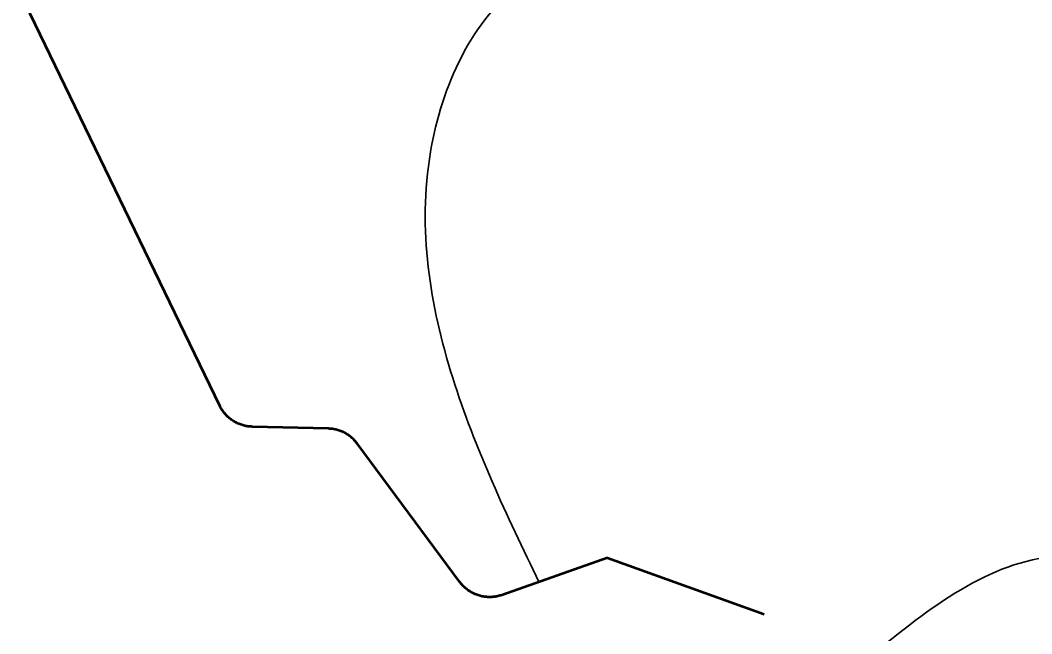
# Model space of a CAD drawing. Extents: x 553962 to 842807, y 8883888 to 9032388.
# Drawn here: x 741412 to 744145, y 8946015 to 8947673 of the extents above; entities that cross this region are included whole.
import ezdxf

# ---------------------------------------------------------------- set-up
doc = ezdxf.new("R2010")
doc.units = 0
doc.header["$LTSCALE"] = 150
doc.linetypes.add('MEDIUM_DASHED', pattern=[4.5, 3, -1.5])
doc.layers.add('20', color=7, linetype='Continuous', lineweight=35)
doc.layers.add('60', color=7, linetype='Continuous', lineweight=53)

msp = doc.modelspace()

# ---------------------------------------------------------------- linework, layer by layer
at = {"layer": '20'}
for points in [[(742258.7, 8946567.7), (742255.9, 8946568.1), (742253.1, 8946568.4), (742250.2, 8946568.7), (742247.4, 8946568.9), (742244.6, 8946569), (742244.4, 8946569.1), (742038.3, 8946574.3), (742035.5, 8946574.4), (742032.6, 8946574.6), (742029.8, 8946574.8), (742027, 8946575.2), (742024.2, 8946575.6), (742021.4, 8946576.1), (742018.7, 8946576.7), (742015.9, 8946577.4), (742013.2, 8946578.1), (742010.5, 8946578.9), (742007.8, 8946579.8), (742005.1, 8946580.8), (742002.5, 8946581.9), (741999.9, 8946583), (741997.3, 8946584.2), (741994.8, 8946585.4), (741992.3, 8946586.8), (741989.9, 8946588.2), (741987.5, 8946589.7), (741985.1, 8946591.2), (741982.8, 8946592.8), (741980.5, 8946594.5), (741978.2, 8946596.2), (741976.1, 8946598), (741973.9, 8946599.9), (741971.9, 8946601.8), (741969.8, 8946603.8), (741967.9, 8946605.8), (741966, 8946607.9), (741964.1, 8946610.1), (741962.3, 8946612.2), (741960.6, 8946614.5), (741959, 8946616.8), (741957.4, 8946619.1), (741955.8, 8946621.5), (741954.4, 8946623.9), (741953, 8946626.4), (741951.7, 8946628.9), (741950.8, 8946630.8), (741411.5, 8947747.1)], [(742258.7, 8946567.7), (742255.9, 8946568.1), (742253.1, 8946568.4), (742250.2, 8946568.7), (742247.4, 8946568.9), (742244.6, 8946569), (742244.4, 8946569.1), (742038.3, 8946574.3), (742035.5, 8946574.4), (742032.6, 8946574.6), (742029.8, 8946574.8), (742027, 8946575.2), (742024.2, 8946575.6), (742021.4, 8946576.1), (742018.7, 8946576.7), (742015.9, 8946577.4), (742013.2, 8946578.1), (742010.5, 8946578.9), (742007.8, 8946579.8), (742005.1, 8946580.8), (742002.5, 8946581.9), (741999.9, 8946583), (741997.3, 8946584.2), (741994.8, 8946585.4), (741992.3, 8946586.8), (741989.9, 8946588.2), (741987.5, 8946589.7), (741985.1, 8946591.2), (741982.8, 8946592.8), (741980.5, 8946594.5), (741978.2, 8946596.2), (741976.1, 8946598), (741973.9, 8946599.9), (741971.9, 8946601.8), (741969.8, 8946603.8), (741967.9, 8946605.8), (741966, 8946607.9), (741964.1, 8946610.1), (741962.3, 8946612.2), (741960.6, 8946614.5), (741959, 8946616.8), (741957.4, 8946619.1), (741955.8, 8946621.5), (741954.4, 8946623.9), (741953, 8946626.4), (741951.7, 8946628.9), (741950.8, 8946630.8), (741411.5, 8947747.1)], [(742809.1, 8946153), (742713.4, 8946119.4), (742710.7, 8946118.5), (742708, 8946117.7), (742705.3, 8946117), (742702.5, 8946116.3), (742699.8, 8946115.7), (742697, 8946115.2), (742694.2, 8946114.8), (742691.4, 8946114.4), (742688.6, 8946114.1), (742685.7, 8946113.9), (742682.9, 8946113.8), (742680.1, 8946113.8), (742677.2, 8946113.8), (742674.4, 8946114), (742671.6, 8946114.2), (742668.8, 8946114.4), (742666, 8946114.8), (742663.2, 8946115.3), (742660.4, 8946115.8), (742657.7, 8946116.4), (742654.9, 8946117.1), (742652.2, 8946117.8), (742649.5, 8946118.6), (742646.8, 8946119.6), (742644.2, 8946120.5), (742641.5, 8946121.6), (742638.9, 8946122.7), (742636.4, 8946123.9), (742633.8, 8946125.2), (742631.4, 8946126.6), (742628.9, 8946128), (742626.5, 8946129.5), (742624.1, 8946131), (742621.8, 8946132.6), (742619.6, 8946134.3), (742617.3, 8946136.1), (742615.2, 8946137.9), (742613, 8946139.7), (742611, 8946141.7), (742609, 8946143.7), (742607, 8946145.7), (742605.1, 8946147.8), (742603.3, 8946150), (742601.5, 8946152.2), (742599.9, 8946154.2), (742322.2, 8946528.7), (742320.5, 8946530.9), (742318.7, 8946533.1), (742316.8, 8946535.2), (742314.9, 8946537.3), (742313, 8946539.4), (742311, 8946541.4), (742308.9, 8946543.3), (742306.8, 8946545.2), (742304.6, 8946547), (742302.4, 8946548.7), (742300.1, 8946550.4), (742297.8, 8946552), (742295.4, 8946553.6), (742293, 8946555), (742290.5, 8946556.4), (742288, 8946557.8), (742285.5, 8946559.1), (742283, 8946560.2), (742280.4, 8946561.4), (742277.7, 8946562.4), (742275.1, 8946563.4), (742272.4, 8946564.3), (742269.7, 8946565.1), (742267, 8946565.9), (742264.2, 8946566.6), (742261.5, 8946567.1), (742258.7, 8946567.7)], [(742809.1, 8946153), (742713.4, 8946119.4), (742710.7, 8946118.5), (742708, 8946117.7), (742705.3, 8946117), (742702.5, 8946116.3), (742699.8, 8946115.7), (742697, 8946115.2), (742694.2, 8946114.8), (742691.4, 8946114.4), (742688.6, 8946114.1), (742685.7, 8946113.9), (742682.9, 8946113.8), (742680.1, 8946113.8), (742677.2, 8946113.8), (742674.4, 8946114), (742671.6, 8946114.2), (742668.8, 8946114.4), (742666, 8946114.8), (742663.2, 8946115.3), (742660.4, 8946115.8), (742657.7, 8946116.4), (742654.9, 8946117.1), (742652.2, 8946117.8), (742649.5, 8946118.6), (742646.8, 8946119.6), (742644.2, 8946120.5), (742641.5, 8946121.6), (742638.9, 8946122.7), (742636.4, 8946123.9), (742633.8, 8946125.2), (742631.4, 8946126.6), (742628.9, 8946128), (742626.5, 8946129.5), (742624.1, 8946131), (742621.8, 8946132.6), (742619.6, 8946134.3), (742617.3, 8946136.1), (742615.2, 8946137.9), (742613, 8946139.7), (742611, 8946141.7), (742609, 8946143.7), (742607, 8946145.7), (742605.1, 8946147.8), (742603.3, 8946150), (742601.5, 8946152.2), (742599.9, 8946154.2), (742322.2, 8946528.7), (742320.5, 8946530.9), (742318.7, 8946533.1), (742316.8, 8946535.2), (742314.9, 8946537.3), (742313, 8946539.4), (742311, 8946541.4), (742308.9, 8946543.3), (742306.8, 8946545.2), (742304.6, 8946547), (742302.4, 8946548.7), (742300.1, 8946550.4), (742297.8, 8946552), (742295.4, 8946553.6), (742293, 8946555), (742290.5, 8946556.4), (742288, 8946557.8), (742285.5, 8946559.1), (742283, 8946560.2), (742280.4, 8946561.4), (742277.7, 8946562.4), (742275.1, 8946563.4), (742272.4, 8946564.3), (742269.7, 8946565.1), (742267, 8946565.9), (742264.2, 8946566.6), (742261.5, 8946567.1), (742258.7, 8946567.7)]]:
    msp.add_lwpolyline(points, dxfattribs=at)
for points in [[(743976.1, 8948918.4), (743901.1, 8948813.3), (743480.9, 8948392.9), (743220.8, 8948137.6), (743005.7, 8947917.4), (742770.6, 8947777.3), (742520.5, 8947316.8), (742580.5, 8946706.2), (742813.7, 8946153.3)], [(742813.7, 8946153.3), (742580.5, 8946706.2), (742520.5, 8947316.8), (742770.6, 8947777.3), (743005.7, 8947917.4), (743220.8, 8948137.6), (743480.9, 8948392.9), (743901.1, 8948813.3), (743976.1, 8948918.4)], [(743976.1, 8948918.4), (743901.1, 8948813.3), (743480.9, 8948392.9), (743220.8, 8948137.6), (743005.7, 8947917.4), (742770.6, 8947777.3), (742520.5, 8947316.8), (742580.5, 8946706.2), (742813.7, 8946153.3)], [(743681, 8945930.4), (744181.2, 8946220.7), (744666.4, 8946135.6), (745026.5, 8946005.5), (745396.7, 8945830.3), (745541.7, 8945489.9), (745586.7, 8945099.5), (745706.8, 8944644.1), (745891.8, 8944649.1), (746177, 8944554), (746507.1, 8944508.9), (746932.3, 8944634.1), (746961.1, 8944634.9)], [(743681, 8945930.4), (744181.2, 8946220.7), (744666.4, 8946135.6), (745026.5, 8946005.5), (745396.7, 8945830.3), (745541.7, 8945489.9), (745586.7, 8945099.5), (745706.8, 8944644.1), (745891.8, 8944649.1), (746177, 8944554), (746507.1, 8944508.9), (746932.3, 8944634.1), (746961.1, 8944634.9)]]:
    msp.add_spline(points, degree=3, dxfattribs=at)
at = {"layer": '60', "linetype": 'MEDIUM_DASHED'}
msp.add_line((742998.5, 8946219.6), (743569.9, 8946014.8), dxfattribs=at)
at = {"layer": '60'}
for points in [[(742258.7, 8946567.7), (742255.9, 8946568.1), (742253.1, 8946568.4), (742250.2, 8946568.7), (742247.4, 8946568.9), (742244.6, 8946569), (742244.4, 8946569.1), (742038.3, 8946574.3), (742035.5, 8946574.4), (742032.6, 8946574.6), (742029.8, 8946574.8), (742027, 8946575.2), (742024.2, 8946575.6), (742021.4, 8946576.1), (742018.7, 8946576.7), (742015.9, 8946577.4), (742013.2, 8946578.1), (742010.5, 8946578.9), (742007.8, 8946579.8), (742005.1, 8946580.8), (742002.5, 8946581.9), (741999.9, 8946583), (741997.3, 8946584.2), (741994.8, 8946585.4), (741992.3, 8946586.8), (741989.9, 8946588.2), (741987.5, 8946589.7), (741985.1, 8946591.2), (741982.8, 8946592.8), (741980.5, 8946594.5), (741978.2, 8946596.2), (741976.1, 8946598), (741973.9, 8946599.9), (741971.9, 8946601.8), (741969.8, 8946603.8), (741967.9, 8946605.8), (741966, 8946607.9), (741964.1, 8946610.1), (741962.3, 8946612.2), (741960.6, 8946614.5), (741959, 8946616.8), (741957.4, 8946619.1), (741955.8, 8946621.5), (741954.4, 8946623.9), (741953, 8946626.4), (741951.7, 8946628.9), (741950.8, 8946630.8), (741411.5, 8947747.1)], [(742998.5, 8946219.6), (742713.4, 8946119.4), (742710.7, 8946118.5), (742708, 8946117.7), (742705.3, 8946117), (742702.5, 8946116.3), (742699.8, 8946115.7), (742697, 8946115.2), (742694.2, 8946114.8), (742691.4, 8946114.4), (742688.6, 8946114.1), (742685.7, 8946113.9), (742682.9, 8946113.8), (742680.1, 8946113.8), (742677.2, 8946113.8), (742674.4, 8946114), (742671.6, 8946114.2), (742668.8, 8946114.4), (742666, 8946114.8), (742663.2, 8946115.3), (742660.4, 8946115.8), (742657.7, 8946116.4), (742654.9, 8946117.1), (742652.2, 8946117.8), (742649.5, 8946118.6), (742646.8, 8946119.6), (742644.2, 8946120.5), (742641.5, 8946121.6), (742638.9, 8946122.7), (742636.4, 8946123.9), (742633.8, 8946125.2), (742631.4, 8946126.6), (742628.9, 8946128), (742626.5, 8946129.5), (742624.1, 8946131), (742621.8, 8946132.6), (742619.6, 8946134.3), (742617.3, 8946136.1), (742615.2, 8946137.9), (742613, 8946139.7), (742611, 8946141.7), (742609, 8946143.7), (742607, 8946145.7), (742605.1, 8946147.8), (742603.3, 8946150), (742601.5, 8946152.2), (742599.9, 8946154.2), (742322.2, 8946528.7), (742320.5, 8946530.9), (742318.7, 8946533.1), (742316.8, 8946535.2), (742314.9, 8946537.3), (742313, 8946539.4), (742311, 8946541.4), (742308.9, 8946543.3), (742306.8, 8946545.2), (742304.6, 8946547), (742302.4, 8946548.7), (742300.1, 8946550.4), (742297.8, 8946552), (742295.4, 8946553.6), (742293, 8946555), (742290.5, 8946556.4), (742288, 8946557.8), (742285.5, 8946559.1), (742283, 8946560.2), (742280.4, 8946561.4), (742277.7, 8946562.4), (742275.1, 8946563.4), (742272.4, 8946564.3), (742269.7, 8946565.1), (742267, 8946565.9), (742264.2, 8946566.6), (742261.5, 8946567.1), (742258.7, 8946567.7)]]:
    msp.add_lwpolyline(points, dxfattribs=at)

doc.saveas('drawing.dxf')
